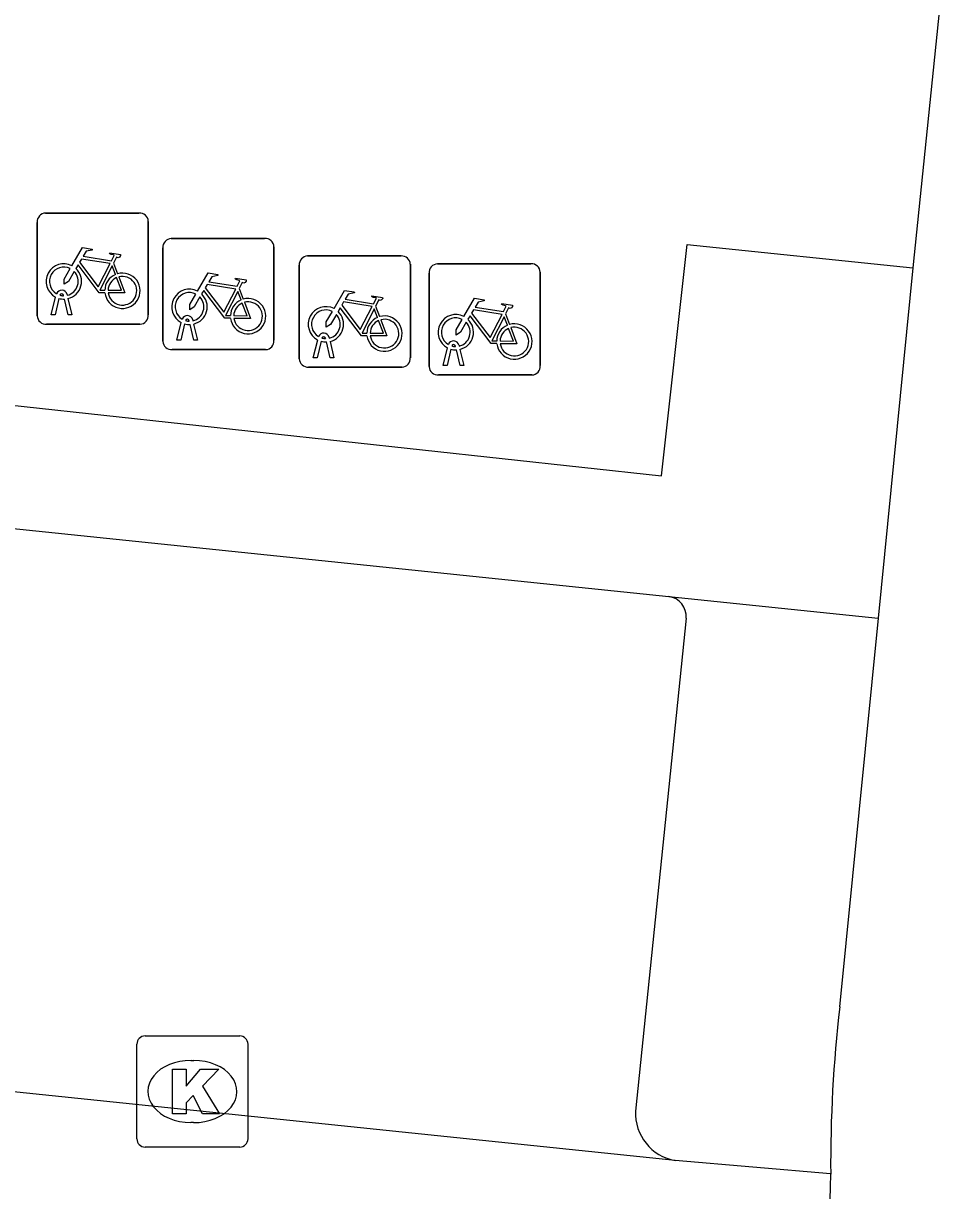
# Model space of a CAD drawing. Extents: x 162026 to 163499, y 387297 to 388169.
# Drawn here: x 162200.29 to 162208.54, y 388092.21 to 388102.71 of the extents above; entities that cross this region are included whole.
import ezdxf

# ---------------------------------------------------------------- set-up
doc = ezdxf.new("R2010")
doc.units = 0
for name, color, linetype in [('IMGEO_Fietsenrek', 7, 'Continuous'), ('IMGEO_Groenvoorziening', 7, 'Continuous'), ('IMGEO_Kolk', 7, 'Continuous'), ('IMGEO_Parkeervlak_open', 7, 'Continuous'), ('IMGEO_Rijbaan_lokaal_open', 7, 'Continuous'), ('IMGEO_Voetpad_open', 7, 'Continuous')]:
    doc.layers.add(name, color=color, linetype=linetype)

msp = doc.modelspace()

# ---------------------------------------------------------------- linework, layer by layer
at = {"layer": 'IMGEO_Fietsenrek'}
for p, q in [((162200.412, 388100.082), (162200.412, 388100.923)), ((162200.412, 388100.923), (162200.412, 388100.082)), ((162200.487, 388101.007), (162201.328, 388101.007)), ((162201.328, 388101.007), (162200.487, 388101.007)), ((162201.412, 388100.932), (162201.412, 388100.091)), ((162201.412, 388100.091), (162201.412, 388100.932)), ((162201.618, 388100.778), (162202.459, 388100.778)), ((162202.459, 388100.778), (162201.618, 388100.778)), ((162201.543, 388099.853), (162201.543, 388100.694)), ((162201.543, 388100.694), (162201.543, 388099.853)), ((162202.543, 388100.703), (162202.543, 388099.862)), ((162202.543, 388099.862), (162202.543, 388100.703)), ((162202.845, 388100.621), (162203.686, 388100.621)), ((162203.686, 388100.621), (162202.845, 388100.621)), ((162201.099, 388100.556), (162201.135, 388100.461)), ((162202.77, 388099.696), (162202.77, 388100.537)), ((162202.77, 388100.537), (162202.77, 388099.696)), ((162203.77, 388100.546), (162203.77, 388099.705)), ((162203.77, 388099.705), (162203.77, 388100.546)), ((162204.014, 388100.55), (162204.855, 388100.55)), ((162204.855, 388100.55), (162204.014, 388100.55)), ((162203.939, 388099.625), (162203.939, 388100.466)), ((162203.939, 388100.466), (162203.939, 388099.625)), ((162204.939, 388100.475), (162204.939, 388099.634)), ((162204.939, 388099.634), (162204.939, 388100.475)), ((162202.23, 388100.327), (162202.266, 388100.232)), ((162200.539, 388100.091), (162200.578, 388100.251)), ((162200.608, 388100.239), (162200.573, 388100.091)), ((162200.65, 388100.263), (162200.649, 388100.267)), ((162200.691, 388100.091), (162200.657, 388100.233)), ((162200.681, 388100.274), (162200.682, 388100.267)), ((162200.689, 388100.237), (162200.724, 388100.091)), ((162200.573, 388100.091), (162200.539, 388100.091)), ((162200.724, 388100.091), (162200.691, 388100.091)), ((162203.457, 388100.17), (162203.493, 388100.075)), ((162204.626, 388100.099), (162204.662, 388100.004)), ((162201.337, 388100.007), (162200.496, 388100.007)), ((162200.496, 388100.007), (162201.337, 388100.007)), ((162201.67, 388099.862), (162201.709, 388100.022)), ((162201.739, 388100.01), (162201.704, 388099.862)), ((162201.781, 388100.034), (162201.78, 388100.038)), ((162201.822, 388099.862), (162201.788, 388100.004)), ((162201.812, 388100.045), (162201.813, 388100.038)), ((162201.82, 388100.008), (162201.855, 388099.862)), ((162203.008, 388099.877), (162203.007, 388099.881)), ((162203.039, 388099.888), (162203.04, 388099.881)), ((162202.468, 388099.778), (162201.627, 388099.778)), ((162201.627, 388099.778), (162202.468, 388099.778)), ((162201.704, 388099.862), (162201.67, 388099.862)), ((162201.855, 388099.862), (162201.822, 388099.862)), ((162202.897, 388099.705), (162202.936, 388099.865)), ((162202.966, 388099.853), (162202.931, 388099.705)), ((162203.049, 388099.705), (162203.015, 388099.847)), ((162203.047, 388099.851), (162203.082, 388099.705)), ((162204.066, 388099.634), (162204.105, 388099.794)), ((162204.135, 388099.782), (162204.1, 388099.634)), ((162204.177, 388099.806), (162204.176, 388099.81)), ((162204.218, 388099.634), (162204.184, 388099.776)), ((162204.208, 388099.817), (162204.209, 388099.81)), ((162204.216, 388099.78), (162204.251, 388099.634)), ((162202.931, 388099.705), (162202.897, 388099.705)), ((162203.082, 388099.705), (162203.049, 388099.705)), ((162203.695, 388099.621), (162202.854, 388099.621)), ((162202.854, 388099.621), (162203.695, 388099.621)), ((162204.1, 388099.634), (162204.066, 388099.634)), ((162204.251, 388099.634), (162204.218, 388099.634)), ((162204.864, 388099.55), (162204.023, 388099.55)), ((162204.023, 388099.55), (162204.864, 388099.55))]:
    msp.add_line(p, q, dxfattribs=at)
for points in [[(162200.725, 388100.533), (162200.82, 388100.697), (162200.906, 388100.683), (162200.908, 388100.674), (162200.852, 388100.663), (162200.825, 388100.618), (162201.081, 388100.577)], [(162201.081, 388100.577), (162201.106, 388100.626), (162201.1, 388100.63), (162201.077, 388100.634), (162201.065, 388100.641), (162201.064, 388100.644), (162201.066, 388100.649), (162201.161, 388100.634), (162201.163, 388100.624), (162201.153, 388100.611), (162201.141, 388100.605), (162201.127, 388100.611), (162201.099, 388100.556)], [(162200.746, 388100.481), (162200.694, 388100.391), (162200.654, 388100.366), (162200.655, 388100.413), (162200.71, 388100.507)], [(162201.021, 388100.289), (162200.971, 388100.289), (162200.78, 388100.54), (162200.761, 388100.508)], [(162201.068, 388100.552), (162200.811, 388100.593), (162200.794, 388100.564), (162200.961, 388100.344), (162201.068, 388100.552)], [(162201.116, 388100.454), (162201.086, 388100.531), (162200.977, 388100.313), (162201.02, 388100.313)], [(162201.05, 388100.313), (162201.17, 388100.312), (162201.126, 388100.426)], [(162201.146, 388100.433), (162201.201, 388100.288), (162201.051, 388100.288)], [(162201.856, 388100.304), (162201.951, 388100.468), (162202.037, 388100.454), (162202.039, 388100.445), (162201.983, 388100.434), (162201.956, 388100.389), (162202.212, 388100.348)], [(162202.212, 388100.348), (162202.237, 388100.397), (162202.231, 388100.401), (162202.208, 388100.405), (162202.196, 388100.412), (162202.195, 388100.415), (162202.197, 388100.42), (162202.292, 388100.405), (162202.294, 388100.395), (162202.284, 388100.382), (162202.272, 388100.376), (162202.258, 388100.382), (162202.23, 388100.327)], [(162202.152, 388100.06), (162202.102, 388100.06), (162201.911, 388100.311), (162201.892, 388100.279)], [(162202.199, 388100.323), (162201.942, 388100.364), (162201.925, 388100.335), (162202.092, 388100.115), (162202.199, 388100.323)], [(162202.247, 388100.225), (162202.217, 388100.302), (162202.108, 388100.084), (162202.151, 388100.084)], [(162203.083, 388100.147), (162203.178, 388100.311), (162203.264, 388100.297), (162203.266, 388100.288), (162203.21, 388100.277), (162203.183, 388100.232), (162203.439, 388100.191)], [(162201.877, 388100.252), (162201.825, 388100.162), (162201.785, 388100.137), (162201.786, 388100.184), (162201.841, 388100.278)], [(162202.181, 388100.084), (162202.301, 388100.083), (162202.257, 388100.197)], [(162202.277, 388100.204), (162202.332, 388100.059), (162202.182, 388100.059)], [(162203.426, 388100.166), (162203.169, 388100.207), (162203.152, 388100.178), (162203.319, 388099.958), (162203.426, 388100.166)], [(162203.439, 388100.191), (162203.464, 388100.24), (162203.458, 388100.244), (162203.435, 388100.248), (162203.423, 388100.255), (162203.422, 388100.258), (162203.424, 388100.263), (162203.519, 388100.248), (162203.521, 388100.238), (162203.511, 388100.225), (162203.499, 388100.219), (162203.485, 388100.225), (162203.457, 388100.17)], [(162204.252, 388100.076), (162204.347, 388100.24), (162204.433, 388100.226), (162204.435, 388100.217), (162204.379, 388100.206), (162204.352, 388100.161), (162204.608, 388100.12)], [(162204.608, 388100.12), (162204.633, 388100.169), (162204.627, 388100.173), (162204.604, 388100.177), (162204.592, 388100.184), (162204.591, 388100.187), (162204.593, 388100.192), (162204.688, 388100.177), (162204.69, 388100.167), (162204.68, 388100.154), (162204.668, 388100.148), (162204.654, 388100.154), (162204.626, 388100.099)], [(162203.104, 388100.095), (162203.052, 388100.005), (162203.012, 388099.98), (162203.013, 388100.027), (162203.068, 388100.121)], [(162203.379, 388099.903), (162203.329, 388099.903), (162203.138, 388100.154), (162203.119, 388100.122)], [(162203.474, 388100.068), (162203.444, 388100.145), (162203.335, 388099.927), (162203.378, 388099.927)], [(162204.548, 388099.832), (162204.498, 388099.832), (162204.307, 388100.083), (162204.288, 388100.051)], [(162204.595, 388100.095), (162204.338, 388100.136), (162204.321, 388100.107), (162204.488, 388099.887), (162204.595, 388100.095)], [(162203.408, 388099.927), (162203.528, 388099.926), (162203.484, 388100.04)], [(162203.504, 388100.047), (162203.559, 388099.902), (162203.409, 388099.902)], [(162204.273, 388100.024), (162204.221, 388099.934), (162204.181, 388099.909), (162204.182, 388099.956), (162204.237, 388100.05)], [(162204.643, 388099.997), (162204.613, 388100.074), (162204.504, 388099.856), (162204.547, 388099.856)], [(162204.577, 388099.856), (162204.697, 388099.855), (162204.653, 388099.969)], [(162204.673, 388099.976), (162204.728, 388099.831), (162204.578, 388099.831)]]:
    msp.add_lwpolyline(points, dxfattribs=at)
for centre, radius, start, end in [((162200.49, 388100.929), 0.0779, 92.4484, 184.2845), ((162200.49, 388100.929), 0.0779, 92.4484, 184.2845), ((162201.334, 388100.929), 0.0779, 2.4484, 94.2845), ((162201.334, 388100.929), 0.0779, 2.4484, 94.2845), ((162201.621, 388100.7), 0.0779, 92.4484, 184.2845), ((162201.621, 388100.7), 0.0779, 92.4484, 184.2845), ((162202.465, 388100.7), 0.0779, 2.4484, 94.2845), ((162202.465, 388100.7), 0.0779, 2.4484, 94.2845), ((162202.848, 388100.543), 0.0779, 92.4484, 184.2845), ((162202.848, 388100.543), 0.0779, 92.4484, 184.2845), ((162203.692, 388100.543), 0.0779, 2.4484, 94.2845), ((162203.692, 388100.543), 0.0779, 2.4484, 94.2845), ((162200.652, 388100.392), 0.159, 62.6766, 242.1369), ((162200.652, 388100.392), 0.129, 63.3192, 238.903), ((162200.652, 388100.392), 0.159, 283.5766, 46.6042), ((162204.017, 388100.472), 0.0779, 92.4484, 184.2845), ((162204.017, 388100.472), 0.0779, 92.4484, 184.2845), ((162204.861, 388100.472), 0.0779, 2.4484, 94.2845), ((162204.861, 388100.472), 0.0779, 2.4484, 94.2845), ((162200.652, 388100.392), 0.129, 283.6043, 43.4302), ((162201.179, 388100.308), 0.159, 113.3408, 178.3217), ((162201.179, 388100.308), 0.159, 187.0065, 105.7708), ((162201.179, 388100.308), 0.129, 113.923, 177.9556), ((162201.179, 388100.308), 0.129, 188.6715, 104.5883), ((162200.632, 388100.263), 0.0499, 12.8025, 158.6934), ((162201.783, 388100.163), 0.159, 62.6766, 242.1369), ((162200.652, 388100.392), 0.159, 253.9967, 271.7867), ((162200.632, 388100.263), 0.0174, 12.8025, 163.4502), ((162200.652, 388100.392), 0.129, 253.415, 269.0204), ((162201.783, 388100.163), 0.129, 63.3192, 238.903), ((162201.783, 388100.163), 0.129, 283.6043, 43.4302), ((162201.783, 388100.163), 0.159, 283.5766, 46.6042), ((162202.31, 388100.079), 0.159, 113.3408, 178.3217), ((162202.31, 388100.079), 0.159, 187.0065, 105.7708), ((162202.31, 388100.079), 0.129, 113.923, 177.9556), ((162202.31, 388100.079), 0.129, 188.6715, 104.5883), ((162201.334, 388100.085), 0.0779, 272.4484, 4.2845), ((162201.334, 388100.085), 0.0779, 272.4484, 4.2845), ((162201.763, 388100.034), 0.0499, 12.8025, 158.6934), ((162203.01, 388100.006), 0.159, 62.6766, 242.1369), ((162203.01, 388100.006), 0.129, 63.3192, 238.903), ((162203.01, 388100.006), 0.129, 283.6043, 43.4302), ((162203.01, 388100.006), 0.159, 283.5766, 46.6042), ((162204.179, 388099.935), 0.159, 62.6766, 242.1369), ((162200.49, 388100.085), 0.0779, 182.4484, 274.2845), ((162200.49, 388100.085), 0.0779, 182.4484, 274.2845), ((162201.783, 388100.163), 0.159, 253.9967, 271.7867), ((162201.763, 388100.034), 0.0174, 12.8025, 163.4502), ((162201.783, 388100.163), 0.129, 253.415, 269.0204), ((162203.537, 388099.922), 0.159, 113.3408, 178.3217), ((162203.537, 388099.922), 0.159, 187.0065, 105.7708), ((162203.537, 388099.922), 0.129, 113.923, 177.9556), ((162203.537, 388099.922), 0.129, 188.6715, 104.5883), ((162204.179, 388099.935), 0.129, 63.3192, 238.903), ((162204.179, 388099.935), 0.129, 283.6043, 43.4302), ((162204.179, 388099.935), 0.159, 283.5766, 46.6042), ((162204.706, 388099.851), 0.159, 113.3408, 178.3217), ((162204.706, 388099.851), 0.159, 187.0065, 105.7708), ((162204.706, 388099.851), 0.129, 188.6715, 104.5883), ((162202.99, 388099.877), 0.0499, 12.8025, 158.6934), ((162202.99, 388099.877), 0.0174, 12.8025, 163.4502), ((162203.01, 388100.006), 0.129, 253.415, 269.0204), ((162204.706, 388099.851), 0.129, 113.923, 177.9556), ((162201.621, 388099.856), 0.0779, 182.4484, 274.2845), ((162201.621, 388099.856), 0.0779, 182.4484, 274.2845), ((162202.465, 388099.856), 0.0779, 272.4484, 4.2845), ((162202.465, 388099.856), 0.0779, 272.4484, 4.2845), ((162203.01, 388100.006), 0.159, 253.9967, 271.7867), ((162204.159, 388099.806), 0.0499, 12.8025, 158.6934), ((162204.179, 388099.935), 0.159, 253.9967, 271.7867), ((162204.159, 388099.806), 0.0174, 12.8025, 163.4502), ((162204.179, 388099.935), 0.129, 253.415, 269.0204), ((162202.848, 388099.699), 0.0779, 182.4484, 274.2845), ((162202.848, 388099.699), 0.0779, 182.4484, 274.2845), ((162203.692, 388099.699), 0.0779, 272.4484, 4.2845), ((162203.692, 388099.699), 0.0779, 272.4484, 4.2845), ((162204.017, 388099.628), 0.0779, 182.4484, 274.2845), ((162204.017, 388099.628), 0.0779, 182.4484, 274.2845), ((162204.861, 388099.628), 0.0779, 272.4484, 4.2845), ((162204.861, 388099.628), 0.0779, 272.4484, 4.2845)]:
    msp.add_arc(centre, radius, start, end, dxfattribs=at)
at = {"layer": 'IMGEO_Groenvoorziening'}
msp.add_lwpolyline([(162206.095, 388097.556), (162207.979, 388097.361)], dxfattribs=at)
at = {"layer": 'IMGEO_Kolk'}
for p, q in [((162201.383, 388093.604), (162202.235, 388093.604)), ((162201.308, 388092.678), (162201.308, 388093.53)), ((162202.309, 388093.53), (162202.309, 388092.678)), ((162201.796, 388093.384), (162201.821, 388093.384)), ((162201.819, 388092.824), (162201.794, 388092.824)), ((162202.235, 388092.604), (162201.383, 388092.604))]:
    msp.add_line(p, q, dxfattribs=at)
for points in [[(162201.383, 388093.604), (162202.235, 388093.604)], [(162201.308, 388092.678), (162201.308, 388093.53)], [(162202.309, 388093.53), (162202.309, 388092.678)], [(162201.629, 388093.304), (162201.752, 388093.304), (162201.752, 388093.153), (162201.882, 388093.304), (162202.046, 388093.304), (162201.9, 388093.153), (162202.053, 388092.904), (162201.901, 388092.904), (162201.816, 388093.068), (162201.752, 388093.001), (162201.752, 388092.904), (162201.629, 388092.904), (162201.629, 388093.304)], [(162202.235, 388092.604), (162201.383, 388092.604)]]:
    msp.add_lwpolyline(points, dxfattribs=at)
for centre, start, end in [((162201.385, 388093.528), 91.552, 178.448), ((162201.385, 388093.528), 91.552, 178.448), ((162202.233, 388093.528), 1.552, 88.448), ((162202.233, 388093.528), 1.552, 88.448), ((162201.385, 388092.68), 181.552, 268.448), ((162201.385, 388092.68), 181.552, 268.448), ((162202.233, 388092.68), 271.552, 358.448), ((162202.233, 388092.68), 271.552, 358.448)]:
    msp.add_arc(centre, 0.0765, start, end, dxfattribs=at)
for centre, major_axis, ratio, start_param, end_param in [((162201.795, 388093.104), (-0.387, 0.002), 0.722429, 4.712389, 7.853982), ((162201.82, 388093.104), (-0.39, 0.002), 0.717154, 1.570796, 4.712389)]:
    msp.add_ellipse(centre, major_axis=major_axis, ratio=ratio, start_param=start_param, end_param=end_param, dxfattribs=at)
at = {"layer": 'IMGEO_Parkeervlak_open'}
for points in [[(162191.346, 388099.088), (162206.095, 388097.556)], [(162206.251, 388097.361), (162205.797, 388092.928)]]:
    msp.add_lwpolyline(points, dxfattribs=at)
for centre, radius, start, end in [((162206.073, 388097.379), 0.179, 354.352, 82.9676), ((162206.227, 388092.908), 0.431, 177.3857, 260.2167)]:
    msp.add_arc(centre, radius, start, end, dxfattribs=at)
at = {"layer": 'IMGEO_Rijbaan_lokaal_open'}
for points in [[(162206.154, 388092.484), (162189.649, 388094.196)], [(162207.552, 388092.362), (162206.154, 388092.484)]]:
    msp.add_lwpolyline(points, dxfattribs=at)
msp.add_arc((162229.506, 388091.481), 21.972, 177.7027, 187.4536, dxfattribs=at)
at = {"layer": 'IMGEO_Voetpad_open'}
for points in [[(162208.542, 388102.936), (162208.292, 388100.515)], [(162192.283, 388102.257), (162194.068, 388102.072), (162193.839, 388099.968), (162206.031, 388098.642), (162206.262, 388100.723), (162208.292, 388100.515)], [(162208.292, 388100.515), (162207.979, 388097.361)], [(162207.979, 388097.361), (162207.633, 388093.867)]]:
    msp.add_lwpolyline(points, dxfattribs=at)
msp.add_arc((162220.079, 388092.442), 12.527, 173.4706, 180.368, dxfattribs=at)

doc.saveas('drawing.dxf')
